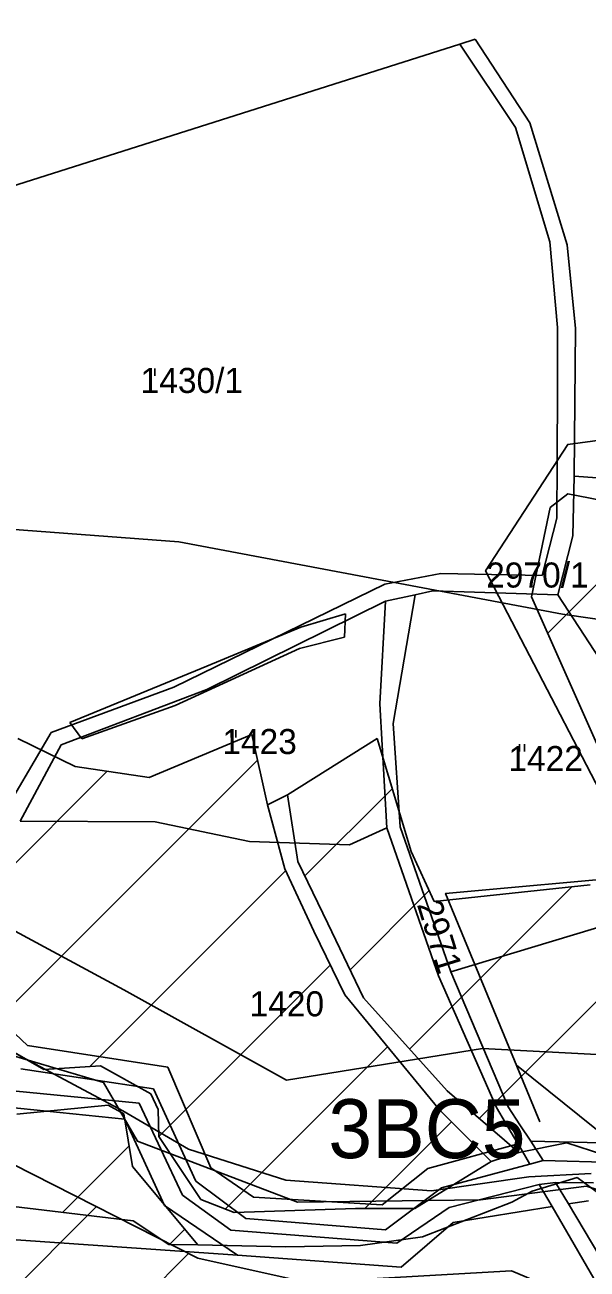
# Model space of a CAD drawing. Extents: x -564810 to -550519, y -1045831 to -1034011.
# Drawn here: x -553428.6 to -553314.2, y -1039457.8 to -1039204.5 of the extents above; entities that cross this region are included whole.
import ezdxf

# ---------------------------------------------------------------- set-up
doc = ezdxf.new("R2010")
doc.units = 0
for name, color, linetype in [('KN stav', 7, 'Continuous'), ('Lesní porost', 7, 'Continuous'), ('Odvodněné plochy', 7, 'Continuous'), ('Parcelní čísla', 7, 'Continuous'), ('Polní cesty stavající', 7, 'Continuous'), ('přeložka st silnice', 7, 'Continuous'), ('STG', 7, 'Continuous'), ('Vedení VN', 7, 'Continuous'), ('vodní toky', 7, 'Continuous'), ('Vrstva 33', 7, 'Continuous'), ('Vrstva 5', 7, 'Continuous'), ('zamokř ploch', 7, 'Continuous')]:
    doc.layers.add(name, color=color, linetype=linetype)

msp = doc.modelspace()

# ---------------------------------------------------------------- linework, layer by layer
at = {"layer": 'KN stav'}
for p, q in [((-553337.03, -1039207.44), (-553340.15, -1039208.43)), ((-553325.9, -1039224.5), (-553337.03, -1039207.44)), ((-553456.43, -1039245.39), (-553340.15, -1039208.43)), ((-553340.15, -1039208.43), (-553328.76, -1039225.44)), ((-553328.76, -1039225.44), (-553321.79, -1039248.66)), ((-553318.25, -1039249.28), (-553325.9, -1039224.5)), ((-553321.79, -1039248.66), (-553320.23, -1039266.15)), ((-553316.56, -1039266.33), (-553318.25, -1039249.28)), ((-553320.23, -1039266.15), (-553320.23, -1039278)), ((-553316.84, -1039296.42), (-553316.56, -1039266.33)), ((-553320.23, -1039278), (-553320.32, -1039293.58)), ((-553320.32, -1039293.58), (-553320.41, -1039304.98)), ((-553317.1, -1039308.54), (-553316.84, -1039296.42)), ((-553316.84, -1039296.42), (-553298.29, -1039297.74)), ((-553320.41, -1039304.98), (-553323.35, -1039316.64)), ((-553320.15, -1039320.53), (-553317.1, -1039308.54)), ((-553344.01, -1039316.18), (-553355.4, -1039318.39)), ((-553323.35, -1039316.64), (-553344.01, -1039316.18)), ((-553355.4, -1039318.39), (-553398.31, -1039339.38)), ((-553391.63, -1039339.8), (-553355.22, -1039321.83)), ((-553355.22, -1039321.83), (-553356.42, -1039342.72)), ((-553349.18, -1039320.54), (-553355.22, -1039321.83)), ((-553353.71, -1039346.75), (-553349.18, -1039320.54)), ((-553349.18, -1039320.54), (-553345.61, -1039319.77)), ((-553345.61, -1039319.77), (-553320.15, -1039320.53)), ((-553320.15, -1039320.53), (-553297.48, -1039355.44)), ((-553398.31, -1039339.38), (-553423.26, -1039348.55)), ((-553421.25, -1039351.1), (-553391.63, -1039339.8)), ((-553356.42, -1039342.72), (-553354.95, -1039367.98)), ((-553352.23, -1039367.77), (-553353.71, -1039346.75)), ((-553423.26, -1039348.55), (-553434.54, -1039367.7)), ((-553429.62, -1039366.65), (-553421.25, -1039351.1)), ((-553402.14, -1039366.73), (-553429.62, -1039366.65)), ((-553382.91, -1039370.8), (-553402.14, -1039366.73)), ((-553354.95, -1039367.98), (-553362.55, -1039371.46)), ((-553354.95, -1039367.98), (-553344.46, -1039398.14)), ((-553341.98, -1039397.31), (-553352.23, -1039367.77)), ((-553362.55, -1039371.46), (-553382.91, -1039370.8)), ((-553291.23, -1039381.95), (-553341.98, -1039397.31)), ((-553330.25, -1039424.81), (-553341.98, -1039397.31)), ((-553344.46, -1039398.14), (-553332.67, -1039424.95)), ((-553439.36, -1039401.68), (-553428.13, -1039412.31)), ((-553428.13, -1039412.31), (-553399.52, -1039416.71)), ((-553429.47, -1039417.06), (-553402.45, -1039421.09)), ((-553399.52, -1039416.71), (-553390.81, -1039437.2)), ((-553431.11, -1039421.53), (-553405.35, -1039424.05)), ((-553402.45, -1039421.09), (-553393.88, -1039439.88)), ((-553408.28, -1039427.26), (-553432.11, -1039424.87)), ((-553405.35, -1039424.05), (-553396.55, -1039442.79)), ((-553332.67, -1039424.95), (-553328.98, -1039431.16)), ((-553327.88, -1039428.43), (-553330.25, -1039424.81)), ((-553400.2, -1039444.85), (-553408.28, -1039427.26)), ((-553325.7, -1039431.76), (-553327.88, -1039428.43)), ((-553346.66, -1039437.34), (-553328.28, -1039432.33)), ((-553328.98, -1039431.16), (-553328.28, -1039432.33)), ((-553328.28, -1039432.33), (-553325.84, -1039436.43)), ((-553304.88, -1039432.24), (-553325.7, -1039431.76)), ((-553323.13, -1039435.7), (-553325.7, -1039431.76)), ((-553325.84, -1039436.43), (-553323.13, -1039435.7)), ((-553323.13, -1039435.7), (-553307.35, -1039436.17)), ((-553390.81, -1039437.2), (-553382.09, -1039443.18)), ((-553355.94, -1039444.74), (-553346.66, -1039437.34)), ((-553343.83, -1039441.28), (-553325.84, -1039436.43)), ((-553393.88, -1039439.88), (-553383.66, -1039447.49)), ((-553342.26, -1039445.29), (-553323.98, -1039440.59)), ((-553320.63, -1039440.18), (-553323.98, -1039440.59)), ((-553323.98, -1039440.59), (-553321.35, -1039445.1)), ((-553312.93, -1039440.26), (-553320.63, -1039440.18)), ((-553318, -1039444.55), (-553320.63, -1039440.18)), ((-553396.55, -1039442.79), (-553386.72, -1039449.87)), ((-553382.09, -1039443.18), (-553355.94, -1039444.74)), ((-553355.23, -1039449.85), (-553343.83, -1039441.28)), ((-553385.34, -1039454.98), (-553400.2, -1039444.85)), ((-553352.95, -1039452.53), (-553342.26, -1039445.29)), ((-553321.35, -1039445.1), (-553341.47, -1039448.36)), ((-553321.35, -1039445.1), (-553301.65, -1039478.94)), ((-553313.92, -1039443.89), (-553318, -1039444.55)), ((-553318, -1039444.55), (-553300.53, -1039473.97)), ((-553481.37, -1039448.34), (-553385.34, -1039454.98)), ((-553383.66, -1039447.49), (-553355.23, -1039449.85)), ((-553341.47, -1039448.36), (-553352.09, -1039457.4)), ((-553386.72, -1039449.87), (-553352.95, -1039452.53)), ((-553352.09, -1039457.4), (-553385.34, -1039454.98))]:
    msp.add_line(p, q, dxfattribs=at)
at = {"layer": 'Lesní porost'}
for p, q in [((-553318.15, -1039300), (-553321.75, -1039302.75)), ((-553309.02, -1039301.73), (-553318.15, -1039300)), ((-553321.75, -1039302.75), (-553325.51, -1039320.96)), ((-553325.51, -1039320.96), (-553312.26, -1039350.9)), ((-553363.36, -1039324.41), (-553372.47, -1039327.16)), ((-553363.56, -1039329.18), (-553363.36, -1039324.41)), ((-553372.47, -1039327.16), (-553391.59, -1039335.06)), ((-553372.76, -1039331.51), (-553363.56, -1039329.18)), ((-553398.03, -1039343.07), (-553372.76, -1039331.51)), ((-553391.59, -1039335.06), (-553419.49, -1039346.51)), ((-553417.03, -1039349.9), (-553398.03, -1039343.07)), ((-553419.49, -1039346.51), (-553417.03, -1039349.9)), ((-553418.42, -1039355.53), (-553430.07, -1039349.77)), ((-553382.43, -1039349), (-553403.32, -1039357.73)), ((-553379.29, -1039363.32), (-553382.43, -1039349)), ((-553356.97, -1039349.82), (-553375.18, -1039361.3)), ((-553350.05, -1039372.78), (-553356.97, -1039349.82)), ((-553403.32, -1039357.73), (-553418.42, -1039355.53)), ((-553375.18, -1039361.3), (-553373.12, -1039374.81)), ((-553375.71, -1039376.33), (-553379.29, -1039363.32)), ((-553373.12, -1039374.81), (-553367, -1039387.44)), ((-553345.33, -1039382.96), (-553350.05, -1039372.78)), ((-553369.83, -1039389.03), (-553375.71, -1039376.33)), ((-553313.57, -1039379.61), (-553345.33, -1039382.96)), ((-553367, -1039387.44), (-553359.72, -1039402.6)), ((-553363.54, -1039402), (-553369.83, -1039389.03)), ((-553449.58, -1039403.03), (-553424.81, -1039417.18)), ((-553344.25, -1039425.39), (-553363.54, -1039402)), ((-553359.72, -1039402.6), (-553342.68, -1039421.49)), ((-553424.81, -1039417.18), (-553413.24, -1039416.42)), ((-553413.24, -1039416.42), (-553403.02, -1039422.14)), ((-553403.02, -1039422.14), (-553401.52, -1039425.3)), ((-553342.68, -1039421.49), (-553328.14, -1039434.1)), ((-553411.71, -1039424.41), (-553430.3, -1039426.27)), ((-553408.48, -1039426.23), (-553411.71, -1039424.41)), ((-553401.52, -1039425.3), (-553401.37, -1039430.85)), ((-553333.74, -1039435.91), (-553344.25, -1039425.39)), ((-553406.76, -1039436.96), (-553408.48, -1039426.23)), ((-553401.37, -1039430.85), (-553392.84, -1039443.67)), ((-553328.14, -1039434.1), (-553318.32, -1039432.13)), ((-553318.32, -1039432.13), (-553310.79, -1039434.55)), ((-553349.3, -1039445.46), (-553333.74, -1039435.91)), ((-553393.45, -1039452.84), (-553406.76, -1039436.96)), ((-553448.62, -1039442.99), (-553406.61, -1039447.96)), ((-553392.84, -1039443.67), (-553386.02, -1039446.32)), ((-553386.02, -1039446.32), (-553361.36, -1039445.49)), ((-553361.36, -1039445.49), (-553349.3, -1039445.46)), ((-553406.61, -1039447.96), (-553399.33, -1039452.81)), ((-553399.33, -1039452.81), (-553393.45, -1039452.84))]:
    msp.add_line(p, q, dxfattribs=at)
at = {"layer": 'Odvodněné plochy'}
msp.add_lwpolyline([(-553453.82, -1039567.72), (-553473.11, -1039414.42), (-553435.42, -1039434.26), (-553393.43, -1039455.59), (-553371.21, -1039460.51), (-553329.6, -1039458.19), (-553305.67, -1039468.31), (-553272.78, -1039492.96), (-553212.51, -1039511.22), (-553209.32, -1039536.15), (-553252.49, -1039545.18), (-553275.55, -1039543.84), (-553319.55, -1039545), (-553347.98, -1039551.41), (-553374.59, -1039558.73), (-553407.22, -1039565.49)], close=True, dxfattribs=at)
at = {"layer": 'Polní cesty stavající'}
for p, q in [((-553375.18, -1039361.3), (-553379.29, -1039363.32)), ((-553373.12, -1039374.81), (-553375.18, -1039361.3)), ((-553379.29, -1039363.32), (-553375.71, -1039376.33)), ((-553367, -1039387.44), (-553373.12, -1039374.81)), ((-553375.71, -1039376.33), (-553369.83, -1039389.03)), ((-553359.72, -1039402.6), (-553367, -1039387.44)), ((-553369.83, -1039389.03), (-553363.54, -1039402)), ((-553363.54, -1039402), (-553344.25, -1039425.39)), ((-553342.68, -1039421.49), (-553359.72, -1039402.6)), ((-553328.14, -1039434.1), (-553342.68, -1039421.49)), ((-553344.25, -1039425.39), (-553333.74, -1039435.91)), ((-553333.74, -1039435.91), (-553328.14, -1039434.1))]:
    msp.add_line(p, q, dxfattribs=at)
at = {"layer": 'přeložka st silnice'}
for p, q in [((-553463.08, -1039494.11), (-553414.08, -1039445.1)), ((-553459.92, -1039519.23), (-553395.32, -1039454.63))]:
    msp.add_line(p, q, dxfattribs=at)
at = {"layer": 'STG'}
for points in [[(-553677.45, -1039296.92), (-553596.62, -1039301.51), (-553502.93, -1039306.11), (-553457.92, -1039305.19), (-553397.3, -1039309.78), (-553319.22, -1039324.48), (-553255.84, -1039333.67), (-553193.38, -1039328.16), (-553080.4, -1039318.05), (-553073.97, -1039262.01), (-553107.03, -1039170.13), (-553126.32, -1039103.05), (-553143.78, -1039028.63), (-553170.41, -1038977.18), (-553210.83, -1038911.03), (-553216.34, -1038906.43), (-553289.83, -1038923.89), (-553340.35, -1038942.26), (-553416.59, -1038970.75), (-553514.87, -1038998.31), (-553617.75, -1039014.85), (-553673.78, -1039026.79)], [(-553031.44, -1039426.24), (-553077.82, -1039433.59), (-553129.26, -1039437.27), (-553167.84, -1039444.62), (-553195.4, -1039459.32), (-553230.3, -1039460.24), (-553263.83, -1039446.91), (-553284.04, -1039429.92), (-553308.38, -1039414.3), (-553335.48, -1039412.92), (-553375.43, -1039419.35), (-553408.5, -1039400.97), (-553449.38, -1039378.92), (-553479.69, -1039377.54), (-553524.7, -1039388.57), (-553566.03, -1039397.3), (-553620.69, -1039389.03)], [(-553627.39, -1039495.38), (-553600.75, -1039497.22), (-553576.87, -1039488.03), (-553554.83, -1039466.9), (-553526.35, -1039439.33), (-553499.71, -1039425.55), (-553467.75, -1039412.46), (-553443.87, -1039410.62), (-553412.64, -1039419.81), (-553405.75, -1039431.75), (-553373.14, -1039444.16), (-553335.94, -1039443.7), (-553314.35, -1039440.94), (-553302.23, -1039444.85), (-553279.26, -1039454.03), (-553257.22, -1039474.25), (-553203.94, -1039485.27), (-553140.56, -1039484.35), (-553083.8, -1039480.68), (-553058.08, -1039479.76), (-553006.64, -1039490.79), (-552966.22, -1039502.73), (-552923.05, -1039532.13)]]:
    msp.add_lwpolyline(points, dxfattribs=at)
at = {"layer": 'Vedení VN'}
for p, q in [((-553322.24, -1039328.36), (-553255, -1039261.12)), ((-553336.17, -1039427.14), (-553192.92, -1039283.89)), ((-553437.21, -1039410.1), (-553381.29, -1039354.18)), ((-553456.71, -1039401.31), (-553411.88, -1039356.48)), ((-553371.67, -1039377.79), (-553353.9, -1039360.02)), ((-553415.39, -1039416.56), (-553375.54, -1039376.7)), ((-553350.33, -1039413.01), (-553317.32, -1039380.01)), ((-553362.47, -1039396.87), (-553346.35, -1039380.76)), ((-553401.37, -1039430.82), (-553366.48, -1039395.93)), ((-553387.87, -1039445.6), (-553354.83, -1039412.56)), ((-553359.47, -1039445.49), (-553341.81, -1039427.83)), ((-553420.97, -1039446.26), (-553407.44, -1039432.73)), ((-553399.24, -1039452.81), (-553396.1, -1039449.68))]:
    msp.add_line(p, q, dxfattribs=at)
at = {"layer": 'vodní toky'}
for p, q in [((-553424.81, -1039417.18), (-553449.58, -1039403.03)), ((-553413.24, -1039416.42), (-553424.81, -1039417.18)), ((-553403.02, -1039422.14), (-553413.24, -1039416.42)), ((-553401.52, -1039425.3), (-553403.02, -1039422.14)), ((-553430.3, -1039426.27), (-553411.71, -1039424.41)), ((-553411.71, -1039424.41), (-553408.48, -1039426.23)), ((-553401.37, -1039430.85), (-553401.52, -1039425.3)), ((-553408.48, -1039426.23), (-553406.76, -1039436.96)), ((-553392.84, -1039443.67), (-553401.37, -1039430.85)), ((-553318.32, -1039432.13), (-553328.14, -1039434.1)), ((-553310.79, -1039434.55), (-553318.32, -1039432.13)), ((-553333.74, -1039435.91), (-553349.3, -1039445.46)), ((-553328.14, -1039434.1), (-553333.74, -1039435.91)), ((-553406.76, -1039436.96), (-553393.45, -1039452.84)), ((-553325.4, -1039441.97), (-553316.22, -1039439.14)), ((-553316.22, -1039439.14), (-553312.36, -1039442.04)), ((-553329.53, -1039444.16), (-553325.4, -1039441.97)), ((-553386.02, -1039446.32), (-553392.84, -1039443.67)), ((-553361.36, -1039445.49), (-553386.02, -1039446.32)), ((-553349.3, -1039445.46), (-553361.36, -1039445.49)), ((-553347.71, -1039451.25), (-553329.53, -1039444.16)), ((-553360.36, -1039452.98), (-553347.71, -1039451.25)), ((-553393.45, -1039452.84), (-553375.5, -1039453.31)), ((-553375.5, -1039453.31), (-553360.36, -1039452.98))]:
    msp.add_line(p, q, dxfattribs=at)
at = {"layer": 'Vrstva 33'}
msp.add_lwpolyline([(-553643.34, -1039409.36), (-553616.36, -1039418.55), (-553587.4, -1039420.67), (-553566.92, -1039420.67), (-553541.5, -1039419.96), (-553509.72, -1039407.24), (-553484.29, -1039395.94), (-553453.22, -1039400.88), (-553428.5, -1039415.02), (-553408.73, -1039425.61), (-553395.31, -1039433.39), (-553375.54, -1039439.74), (-553345.87, -1039441.86), (-553326.1, -1039439.04), (-553313.39, -1039438.33)], dxfattribs=at)
at = {"layer": 'Vrstva 5'}
for points in [[(-553323.86, -1039427.85), (-553343.03, -1039381.33), (-553302.64, -1039377.66), (-553334.87, -1039315.64), (-553318.14, -1039289.94), (-553294.07, -1039286.67)], [(-552960.72, -1039375.62), (-552969.7, -1039387.86), (-552988.47, -1039433.56), (-553040.7, -1039460.49), (-553111.69, -1039464.57), (-553144.33, -1039467.01), (-553170.44, -1039477.62), (-553196.56, -1039481.7), (-553207.98, -1039498.84), (-553265.1, -1039484.15), (-553266.73, -1039462.93), (-553278.97, -1039449.06), (-553298.56, -1039442.53), (-553309.17, -1039431.93), (-553328.62, -1039416.29)]]:
    msp.add_lwpolyline(points, dxfattribs=at)
at = {"layer": 'zamokř ploch'}
for p, q in [((-553403.16, -1039274.46), (-553403.16, -1039275.96)), ((-553402.16, -1039274.46), (-553402.16, -1039275.96)), ((-553386.69, -1039348.09), (-553386.69, -1039349.59)), ((-553385.69, -1039348.09), (-553385.69, -1039349.59)), ((-553327.96, -1039350.96), (-553327.96, -1039352.46)), ((-553326.96, -1039350.96), (-553326.96, -1039352.46))]:
    msp.add_line(p, q, dxfattribs=at)

# ---------------------------------------------------------------- texts
at = {"layer": 'Parcelní čísla'}
for s, p in [('1430/1', (-553405.09, -1039279.46)), ('2970/1', (-553334.76, -1039319.07)), ('1423', (-553388.46, -1039352.97)), ('1422', (-553330.24, -1039356.43)), ('1420', (-553382.91, -1039406.36))]:
    msp.add_text(s, height=5.1, dxfattribs=at).set_placement(p)
msp.add_text('2971', height=5.1, rotation=287.2509, dxfattribs=at).set_placement((-553348.89, -1039383.57))
at = {"layer": 'STG'}
msp.add_text('3BC5', height=12, dxfattribs=at).set_placement((-553366.89, -1039435.23))

doc.saveas('drawing.dxf')
